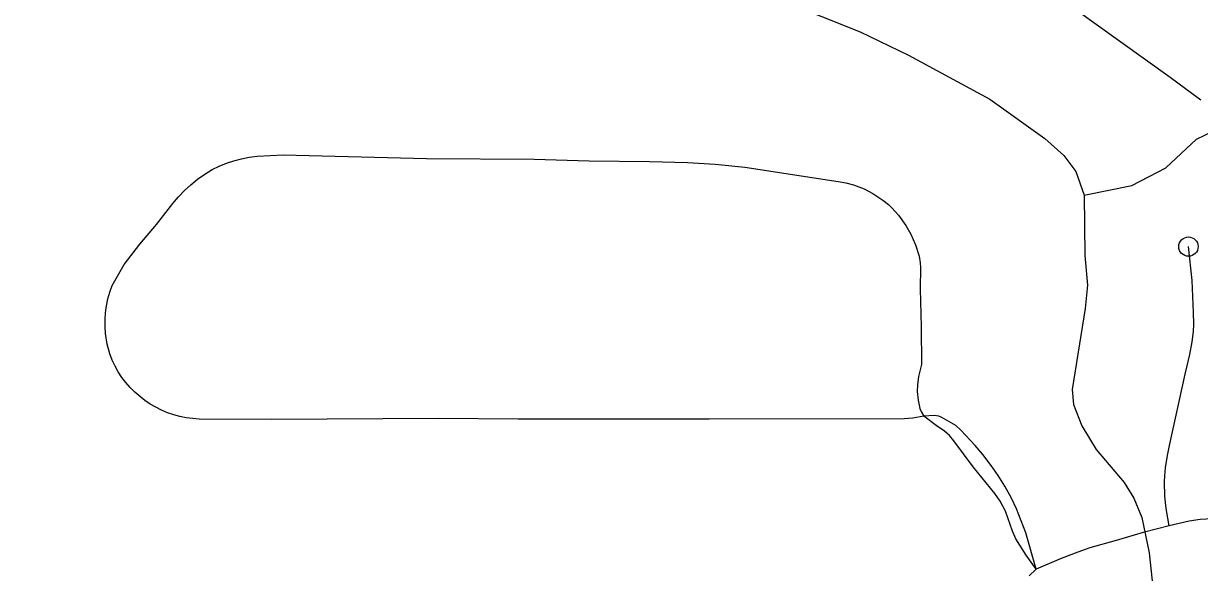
# Model space of a CAD drawing. Extents: x -19 to 366, y -4 to 359.
# Drawn here: x 145.748 to 146.322, y 193.729 to 193.996 of the extents above; entities that cross this region are included whole.
import ezdxf

# ---------------------------------------------------------------- set-up
doc = ezdxf.new("R2010")
doc.units = 0
for name, color, linetype in [('R_Striping', 7, 'Continuous'), ('R_Temp Easement', 7, 'Continuous'), ('Sheet Fence', 7, 'Continuous')]:
    doc.layers.add(name, color=color, linetype=linetype)

msp = doc.modelspace()

# ---------------------------------------------------------------- linework, layer by layer
at = {"layer": 'R_Striping'}
for points in [[(146.32235, 193.95916), (146.30743, 193.97009), (146.23634, 194.02125), (146.20837, 194.0417)], [(146.18721, 193.80504), (146.18186, 193.80396), (146.1777, 193.80375), (146.08248, 193.80346), (145.9893, 193.80351), (145.95045, 193.80386), (145.86899, 193.80339), (145.83377, 193.8036), (145.83061, 193.8038), (145.82747, 193.80421), (145.82438, 193.80483), (145.82137, 193.80565), (145.81835, 193.80668), (145.81545, 193.80789), (145.81261, 193.8093), (145.80989, 193.81089), (145.80728, 193.81266), (145.80233, 193.81667), (145.80006, 193.81893), (145.79795, 193.82134), (145.796, 193.8239), (145.79426, 193.82659), (145.79271, 193.8294), (145.79137, 193.83232), (145.79024, 193.83532), (145.78893, 193.84013), (145.78809, 193.84525), (145.78785, 193.84865), (145.78784, 193.85206), (145.78807, 193.85546), (145.78854, 193.85884), (145.78924, 193.86217), (145.79016, 193.86545), (145.79132, 193.86866), (145.79715, 193.87893), (145.80483, 193.88888), (145.81297, 193.8985), (145.82084, 193.90868), (145.82361, 193.91192), (145.82657, 193.91499), (145.82971, 193.91788), (145.83301, 193.92057), (145.83649, 193.92306), (145.84009, 193.92534), (145.84355, 193.92694), (145.84711, 193.92834), (145.85074, 193.92952), (145.85446, 193.93048), (145.8582, 193.93122), (145.862, 193.93173), (145.86833, 193.93214), (145.8747, 193.93235), (145.88105, 193.93234), (145.94464, 193.93068), (145.99714, 193.93026), (146.02397, 193.92956), (146.05337, 193.92921), (146.07193, 193.92869), (146.08545, 193.92791), (146.09992, 193.92646), (146.14541, 193.91943), (146.14927, 193.91874), (146.15287, 193.91785), (146.15819, 193.91578), (146.16238, 193.91354), (146.16724, 193.9103), (146.17, 193.90813), (146.17171, 193.90656), (146.17492, 193.903), (146.17852, 193.89802), (146.18097, 193.89379), (146.18326, 193.88855), (146.18489, 193.88304), (146.18549, 193.87969), (146.18566, 193.87741), (146.18549, 193.86702), (146.18595, 193.84852), (146.18607, 193.83019), (146.18464, 193.82439), (146.18412, 193.82029), (146.18405, 193.81701), (146.18444, 193.81281), (146.18527, 193.80868), (146.18604, 193.80696), (146.18721, 193.80504)], [(146.3069, 193.75158), (146.30544, 193.75995), (146.30474, 193.76601), (146.3046, 193.77297), (146.30475, 193.77594), (146.30515, 193.77987), (146.30606, 193.78574), (146.30703, 193.79075), (146.31472, 193.82552), (146.31702, 193.83513), (146.31814, 193.84119), (146.31877, 193.84624), (146.31887, 193.84984), (146.3188, 193.85547), (146.31807, 193.87117), (146.31632, 193.88767)], [(146.24205, 193.73038), (146.23692, 193.74802), (146.2325, 193.75981), (146.23005, 193.76492), (146.22674, 193.77081), (146.22353, 193.77599), (146.22014, 193.78091), (146.216, 193.78625), (146.21225, 193.79067), (146.20536, 193.7982), (146.20283, 193.80043), (146.19604, 193.80434), (146.1945, 193.80505), (146.19224, 193.80531), (146.18721, 193.80504)], [(146.24205, 193.73038), (146.2372, 193.73717), (146.2322, 193.74518), (146.23055, 193.74889), (146.22713, 193.75862), (146.2245, 193.76348), (146.2219, 193.76732), (146.21126, 193.78021), (146.2019, 193.79302), (146.19978, 193.79562), (146.19735, 193.79775), (146.19331, 193.80049), (146.18721, 193.80504)], [(146.3069, 193.75158), (146.29421, 193.74819), (146.28109, 193.74429), (146.26819, 193.74076), (146.26235, 193.73874), (146.25427, 193.73564), (146.24205, 193.73038), (146.23866, 193.72714)], [(146.34134, 193.75522), (146.33083, 193.75515), (146.32206, 193.75464), (146.31663, 193.75381), (146.3069, 193.75158)]]:
    msp.add_lwpolyline(points, dxfattribs=at)
msp.add_circle((146.31632, 193.88767), 0.00473, dxfattribs=at)
at = {"layer": 'R_Temp Easement'}
for points in [[(146.11781, 194.00772), (146.15621, 193.99248), (146.17981, 193.98111), (146.21941, 193.95963), (146.24629, 193.94032), (146.25546, 193.93205), (146.2614, 193.92433), (146.26548, 193.91279), (146.26574, 193.8834), (146.267, 193.86881), (146.26596, 193.85742), (146.25968, 193.81792), (146.26031, 193.81072), (146.26438, 193.80032), (146.2713, 193.78881), (146.2849, 193.77261), (146.2897, 193.76507), (146.29357, 193.75562), (146.29713, 193.73839), (146.30043, 193.70788), (146.31586, 193.6551), (146.32519, 193.62824)], [(146.26548, 193.91279), (146.28874, 193.91754), (146.30534, 193.92602), (146.32019, 193.93999), (146.3283, 193.94404)]]:
    msp.add_lwpolyline(points, dxfattribs=at)
at = {"layer": 'Sheet Fence'}
for points in [[(154.11585, 1.87092), (153.9063, 10.48743), (153.69602, 19.10409), (153.48501, 27.72087), (153.27327, 36.3378), (153.0608, 44.95486), (152.84759, 53.57206), (152.63366, 62.1894), (152.419, 70.80688), (152.20362, 79.42449), (151.98751, 88.04225), (151.77068, 96.66014), (151.55312, 105.27817), (151.33484, 113.89634), (151.11584, 122.51465), (150.89612, 131.13311), (150.67568, 139.7517), (150.45452, 148.37043), (150.23264, 156.98931), (150.01005, 165.60832), (149.78674, 174.22748), (149.56272, 182.84677), (149.33799, 191.46621), (149.11254, 200.0858), (148.88638, 208.70552), (148.65952, 217.32539), (148.43194, 225.9454), (148.20366, 234.56555), (147.97466, 243.18584), (147.74497, 251.80628), (147.51457, 260.42687), (147.28346, 269.04759), (147.05165, 277.66846), (146.81914, 286.28948), (146.58593, 294.91064), (146.35202, 303.53194), (146.11742, 312.15339), (145.88211, 320.77499), (145.64611, 329.39673), (145.40941, 338.01861), (145.17202, 346.64065)], [(146.77834, 1.69699), (146.57878, 10.31313), (146.37852, 18.92942), (146.17757, 27.54584), (145.97591, 36.16241), (145.77356, 44.77911), (145.57052, 53.39596), (145.36679, 62.01295), (145.16236, 70.63008), (144.95724, 79.24735), (144.75142, 87.86477), (144.54492, 96.48232), (144.33773, 105.10002), (144.12986, 113.71787), (143.92129, 122.33585), (143.71204, 130.95398), (143.5021, 139.57225), (143.29148, 148.19067), (143.08018, 156.80923), (142.8682, 165.42794), (142.65553, 174.04679), (142.44218, 182.66579), (142.22816, 191.28493), (142.01345, 199.90421), (141.79807, 208.52365), (141.58202, 217.14322), (141.36528, 225.76295), (141.14788, 234.38282), (140.9298, 243.00284), (140.71105, 251.623), (140.49162, 260.24332), (140.27153, 268.86377), (140.05077, 277.48438), (139.82934, 286.10514), (139.60724, 294.72604), (139.38447, 303.34709), (139.16105, 311.96829), (138.93695, 320.58964), (138.7122, 329.21114), (138.48678, 337.83278), (138.2607, 346.45458)], [(0, 189.51617), (7.11214, 189.52059), (14.22427, 189.53386), (21.33637, 189.55597), (28.44845, 189.58693), (35.56048, 189.62672), (42.67245, 189.67537), (49.78436, 189.73285), (56.89619, 189.79918), (64.00793, 189.87436), (71.11958, 189.95838), (78.23111, 190.05124), (85.34253, 190.15294), (92.45381, 190.26349), (99.56495, 190.38288), (106.67593, 190.51112), (113.78675, 190.6482), (120.89739, 190.79412), (128.00785, 190.94888), (135.11811, 191.11248), (142.22816, 191.28493), (149.33799, 191.46621), (156.44759, 191.65634), (163.55694, 191.85531), (170.66605, 192.06312), (177.77489, 192.27977), (184.88345, 192.50526), (191.99173, 192.73959), (199.09971, 192.98276), (206.20739, 193.23477), (213.31474, 193.49561), (220.42177, 193.7653), (227.52845, 194.04382), (234.63479, 194.33118), (241.74076, 194.62738), (248.84635, 194.93241), (255.95157, 195.24628), (263.05638, 195.56898), (270.16079, 195.90052), (277.26478, 196.24089), (284.36834, 196.5901), (291.47147, 196.94814), (298.57414, 197.31501), (305.67635, 197.69072), (312.77809, 198.07525), (319.87934, 198.46862), (326.9801, 198.87082), (334.08035, 199.28185), (341.18009, 199.7017)]]:
    msp.add_spline(points, degree=3, dxfattribs=at)

doc.saveas('drawing.dxf')
